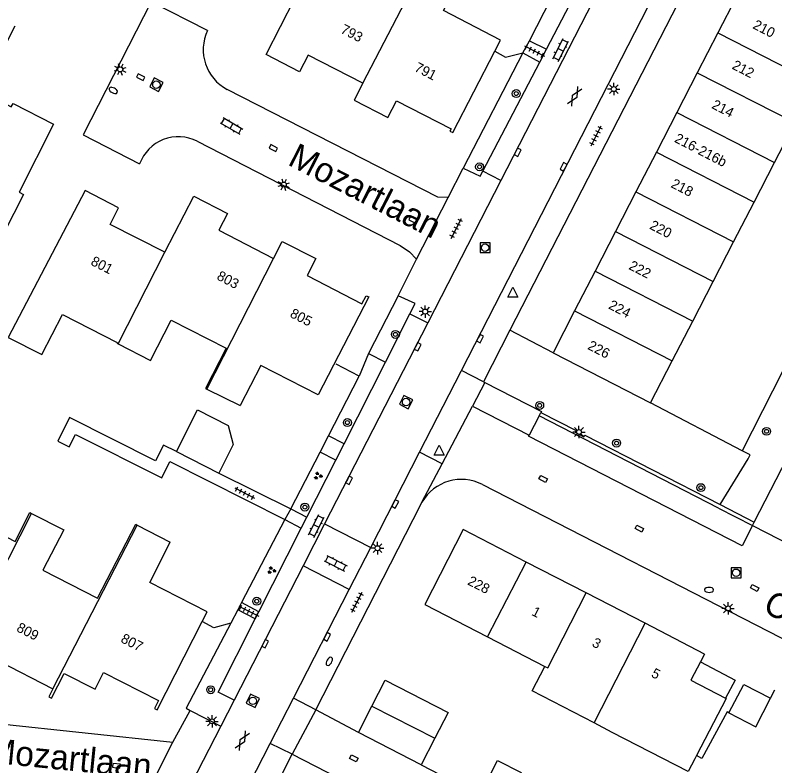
# Model space of a CAD drawing. Extents: x 132999 to 136000, y 398499 to 400501.
# Drawn here: x 133339.2 to 133415.7, y 399074.9 to 399150.5 of the extents above; entities that cross this region are included whole.
import ezdxf

# ---------------------------------------------------------------- set-up
doc = ezdxf.new("R2010")
doc.units = 0
for name, color, linetype in [('gg-afsc-erfafscheiding', 7, 'Continuous'), ('gg-afsc-hekwerk', 7, 'Continuous'), ('gg-afsc-muur', 7, 'Continuous'), ('gg-anno-huisnummerreeks BGT', 7, 'Continuous'), ('gg-anno-openbare ruimte label', 7, 'Continuous'), ('gg-bbg-bijgebouw', 7, 'Continuous'), ('gg-bbg-gedigitaliseerde bebouwing', 7, 'Continuous'), ('gg-bbg-gedigitaliseerde bijgebouw', 7, 'Continuous'), ('gg-bbg-hoofdgebouw', 7, 'Continuous'), ('gg-bbg-luifel en loopbrug', 7, 'Continuous'), ('gg-bbg-tussenscheiding', 7, 'Continuous'), ('gg-knt-verharding', 7, 'Continuous'), ('gg-knt-verharding nz', 7, 'Continuous'), ('gt-grn-groengrens', 7, 'Continuous'), ('gt-grn-weggrens', 7, 'Continuous'), ('gt-symb-boom', 7, 'Continuous'), ('gt-symb-brandkraan', 7, 'Continuous'), ('gt-symb-gesloten verharding', 7, 'Continuous'), ('gt-symb-groenvak', 7, 'Continuous'), ('gt-symb-klinker verharding', 7, 'Continuous'), ('gt-symb-kolk', 7, 'Continuous'), ('gt-symb-kolk center center', 7, 'Continuous'), ('gt-symb-lichtmast', 7, 'Continuous'), ('gt-symb-rioolschacht', 7, 'Continuous'), ('gt-symb-tegel verharding', 7, 'Continuous'), ('gt-symb-waterafsluiter', 7, 'Continuous')]:
    doc.layers.add(name, color=color, linetype=linetype)

# ---------------------------------------------------------------- blocks, each defined once
blk = doc.blocks.new('gt0-KL1')
at = {"layer": 'gt-symb-klinker verharding'}
for p, q in [((-1.15, 0.3), (1.15, 0.3)), ((-1, -0.3), (-1, 0.3)), ((-0.5, 0.3), (-0.5, 0.45)), ((0, -0.3), (0, 0.3)), ((0.5, 0.3), (0.5, 0.45)), ((1, -0.3), (1, 0.3)), ((-1.15, -0.3), (1.15, -0.3)), ((-0.5, -0.45), (-0.5, -0.3)), ((0.5, -0.45), (0.5, -0.3))]:
    blk.add_line(p, q, dxfattribs=at)
blk = doc.blocks.new('gt0-LMAST')
at = {"layer": 'gt-symb-lichtmast'}
for p, q in [((-0.182, 0.173), (-0.447, 0.438)), ((-0.005, 0.246), (-0.005, 0.621)), ((0.172, 0.173), (0.437, 0.438)), ((-0.255, -0.004), (-0.63, -0.004)), ((-0.182, -0.181), (-0.447, -0.446)), ((-0.005, -0.254), (-0.005, -0.629)), ((0.437, -0.446), (0.172, -0.181)), ((0.245, -0.004), (0.62, -0.004))]:
    blk.add_line(p, q, dxfattribs=at)
blk.add_circle((-0.005, -0.004), 0.25, dxfattribs=at)
blk = doc.blocks.new('gt0-KOLK')
at = {"layer": 'gt-symb-kolk'}
blk.add_lwpolyline([(0, 0), (0.375, 0), (0.375, 0.4), (-0.375, 0.4), (-0.375, 0), (0, 0)], dxfattribs=at)
blk = doc.blocks.new('gt0-RS')
at = {"layer": 'gt-symb-rioolschacht'}
blk.add_lwpolyline([(-0.5, -0.5), (0.5, -0.5), (0.5, 0.5), (-0.5, 0.5)], close=True, dxfattribs=at)
blk.add_circle((0, 0), 0.375, dxfattribs=at)
blk = doc.blocks.new('gt0-KOLKCC')
at = {"layer": 'gt-symb-kolk center center'}
blk.add_lwpolyline([(-0.375, 0.2), (0.375, 0.2), (0.375, -0.2), (-0.375, -0.2)], close=True, dxfattribs=at)
blk = doc.blocks.new('gt0-BOOM')
at = {"layer": 'gt-symb-boom'}
for radius in [0.4, 0.2]:
    blk.add_circle((0, 0), radius, dxfattribs=at)
blk = doc.blocks.new('gt0-BR')
at = {"layer": 'gt-symb-brandkraan'}
for centre, radius, start, end in [((-0.244, 0), 0.206, 107.56694, 252.43307), ((0.599, -2.664), 3, 106.89205, 107.56694), ((0, -0.691), 0.938, 73.10799, 106.89205), ((-0.599, -2.664), 3, 72.43309, 73.10799), ((0.244, 0), 0.206, 287.56695, 72.43309), ((0.599, 2.664), 3, 252.43307, 253.10797), ((0, 0.691), 0.938, 253.10797, 286.89206), ((-0.599, 2.664), 3, 286.89206, 287.56695)]:
    blk.add_arc(centre, radius, start, end, dxfattribs=at)
blk = doc.blocks.new('gt0-TEG1')
at = {"layer": 'gt-symb-tegel verharding'}
for p, q in [((-1.125, 0), (1.125, 0)), ((-0.9, -0.25), (-0.9, 0.25)), ((-0.45, -0.25), (-0.45, 0.25)), ((0, -0.25), (0, 0.25)), ((0.45, -0.25), (0.45, 0.25)), ((0.9, -0.25), (0.9, 0.25))]:
    blk.add_line(p, q, dxfattribs=at)
blk = doc.blocks.new('gt0-GRVAK')
at = {"layer": 'gt-symb-groenvak'}
for p, q in [((-0.11, 0.189), (-0.228, 0.24)), ((-0.182, 0.153), (0.088, 0.153)), ((-0.091, 0.211), (-0.156, 0.322)), ((-0.047, 0.214), (-0.047, 0.393)), ((-0.004, 0.211), (0.061, 0.322)), ((0.015, 0.189), (0.133, 0.24)), ((0.262, -0.052), (0.197, 0.059)), ((0.305, -0.049), (0.305, 0.13)), ((0.349, -0.052), (0.414, 0.059)), ((-0.245, -0.228), (-0.363, -0.177)), ((-0.318, -0.264), (-0.047, -0.264)), ((-0.226, -0.206), (-0.291, -0.095)), ((-0.183, -0.203), (-0.183, -0.024)), ((-0.139, -0.206), (-0.074, -0.095)), ((-0.12, -0.228), (-0.002, -0.177)), ((0.243, -0.074), (0.125, -0.023)), ((0.17, -0.11), (0.441, -0.11)), ((0.368, -0.074), (0.486, -0.023))]:
    blk.add_line(p, q, dxfattribs=at)
blk = doc.blocks.new('gt0-GESVH1')
at = {"layer": 'gt-symb-gesloten verharding'}
for p, q in [((-0.992, -0.261), (0.008, 0.239)), ((0.008, -0.261), (-0.992, 0.239)), ((0.008, 0.239), (1.008, -0.261)), ((1.008, 0.239), (0.008, -0.261))]:
    blk.add_line(p, q, dxfattribs=at)
blk = doc.blocks.new('gt0-WAFSL')
at = {"layer": 'gt-symb-waterafsluiter'}
for p, q in [((-0.5, -0.333), (0, 0.667)), ((0, 0.667), (0.5, -0.333)), ((0.5, -0.333), (-0.5, -0.333))]:
    blk.add_line(p, q, dxfattribs=at)

msp = doc.modelspace()

# ---------------------------------------------------------------- linework, layer by layer
at = {"layer": 'gg-afsc-erfafscheiding'}
for p, q in [((133390.983, 399147.896), (133395.983, 399157.684)), ((133390.34, 399146.663), (133390.983, 399147.896)), ((133420.003, 399121.534), (133412.426, 399106.611)), ((133412.426, 399106.611), (133403.2, 399111.43)), ((133359.715, 399104.359), (133366.971, 399100.77)), ((133366.971, 399100.77), (133366.348, 399099.685)), ((133366.348, 399099.685), (133361.98, 399091.31)), ((133361.98, 399091.31), (133361.605, 399090.59)), ((133361.605, 399090.59), (133360.908, 399089.254))]:
    msp.add_line(p, q, dxfattribs=at)
for points in [[(133387.513, 399146.83), (133388.583, 399146.25), (133390.34, 399146.663)], [(133355.429, 399106.516), (133354.123, 399107.172), (133353.33, 399105.595), (133344.671, 399109.948), (133343.475, 399107.567), (133344.636, 399106.983), (133345.27, 399108.244), (133353.949, 399103.881), (133354.767, 399105.507), (133366.348, 399099.685)], [(133360.908, 399089.254), (133359.19, 399088.779), (133358.021, 399089.394)]]:
    msp.add_lwpolyline(points, dxfattribs=at)
at = {"layer": 'gg-afsc-hekwerk'}
for p, q in [((133373.84, 399114.126), (133371.513, 399115.323)), ((133370.742, 399108.102), (133373.84, 399114.126)), ((133369.895, 399106.455), (133370.742, 399108.102)), ((133366.971, 399100.77), (133369.895, 399106.455))]:
    msp.add_line(p, q, dxfattribs=at)
at = {"layer": 'gg-afsc-muur'}
msp.add_line((133380.1, 399074.99), (133385.995, 399071.934), dxfattribs=at)
at = {"layer": 'gg-bbg-bijgebouw'}
for p, q in [((133355.429, 399106.516), (133359.715, 399104.359)), ((133373.77, 399078.23), (133375.132, 399080.893)), ((133380.1, 399074.99), (133373.77, 399078.23)), ((133381.464, 399077.652), (133380.1, 399074.99))]:
    msp.add_line(p, q, dxfattribs=at)
msp.add_lwpolyline([(133375.132, 399080.893), (133376.47, 399083.51), (133382.8, 399080.26), (133381.464, 399077.652)], dxfattribs=at)
at = {"layer": 'gg-bbg-gedigitaliseerde bebouwing'}
for p, q in [((133358.492, 399112.814), (133361.85, 399111.15)), ((133351.473, 399099.126), (133354.81, 399097.4)), ((133380.45, 399091.12), (133386.761, 399087.87)), ((133386.761, 399087.87), (133392.549, 399084.891)), ((133391.269, 399082.423), (133392.549, 399084.891))]:
    msp.add_line(p, q, dxfattribs=at)
for points in [[(133346.23, 399132.8), (133338.48, 399118.01), (133341.87, 399116.29), (133343.96, 399120.33), (133349.47, 399117.51), (133349.44, 399117.45), (133349.58, 399117.37)], [(133349.58, 399117.37), (133352.82, 399115.71), (133354.9, 399119.77), (133360.43, 399116.95), (133358.36, 399112.88), (133358.492, 399112.814)], [(133335.78, 399104.37), (133333.69, 399100.32), (133339.18, 399097.48), (133340.68, 399100.37), (133340.828, 399100.295)], [(133340.828, 399100.295), (133344.08, 399098.65), (133341.98, 399094.58), (133347.49, 399091.75), (133351.33, 399099.2), (133351.473, 399099.126)]]:
    msp.add_lwpolyline(points, dxfattribs=at)
at = {"layer": 'gg-bbg-gedigitaliseerde bijgebouw'}
for points in [[(133355.429, 399106.516), (133357.541, 399110.715), (133360.646, 399109.152), (133361.153, 399107.218), (133359.715, 399104.359)], [(133385.995, 399071.934), (133387.79, 399075.399), (133390.157, 399074.213), (133388.392, 399070.691)]]:
    msp.add_lwpolyline(points, dxfattribs=at)
at = {"layer": 'gg-bbg-hoofdgebouw'}
for p, q in [((133412.025, 399152.678), (133409.964, 399148.678)), ((133409.964, 399148.678), (133407.899, 399144.669)), ((133407.899, 399144.669), (133405.839, 399140.669)), ((133405.839, 399140.669), (133403.778, 399136.668)), ((133415.677, 399135.632), (133417.739, 399139.632)), ((133403.778, 399136.668), (133401.726, 399132.684)), ((133413.615, 399131.632), (133415.677, 399135.632)), ((133401.726, 399132.684), (133399.666, 399128.684)), ((133411.562, 399127.65), (133413.615, 399131.632)), ((133399.666, 399128.684), (133397.605, 399124.683)), ((133409.5, 399123.65), (133411.562, 399127.65)), ((133397.605, 399124.683), (133395.545, 399120.683)), ((133407.438, 399119.651), (133409.5, 399123.65)), ((133395.545, 399120.683), (133393.37, 399116.46)), ((133405.376, 399115.651), (133407.438, 399119.651)), ((133393.37, 399116.46), (133403.2, 399111.43)), ((133403.2, 399111.43), (133405.376, 399115.651)), ((133396.703, 399092.282), (133390.677, 399095.388)), ((133402.638, 399089.224), (133396.703, 399092.282)), ((133408.64, 399086.13), (133402.638, 399089.224)), ((133408.64, 399086.13), (133408.22, 399085.342)), ((133415.287, 399081.683), (133415.722, 399082.532)), ((133397.506, 399079.188), (133391.269, 399082.423)), ((133413.805, 399078.789), (133415.287, 399081.683)), ((133411.094, 399080.207), (133413.805, 399078.789))]:
    msp.add_line(p, q, dxfattribs=at)
for points in [[(133387.513, 399146.83), (133388.09, 399147.94), (133382.32, 399150.94), (133384.43, 399154.99)], [(133374.21, 399143.61), (133368.69, 399146.43), (133367.82, 399144.75), (133364.46, 399146.5), (133367.36, 399152.17)], [(133339.15, 399149.37), (133335.79, 399142.81), (133338.8, 399141.24), (133338.98, 399141.59), (133343.05, 399139.51), (133339.58, 399132.63), (133340.02, 399132.4), (133338.08, 399128.59)], [(133374.21, 399143.61), (133373.35, 399141.92), (133376.72, 399140.18), (133377.6, 399141.84), (133383.1, 399139.04), (133382.98, 399138.79), (133383.26, 399138.65), (133387.513, 399146.83)], [(133354.26, 399126.59), (133348.75, 399129.38), (133349.61, 399131.06), (133346.23, 399132.8)], [(133354.26, 399126.59), (133357.18, 399132.25), (133360.56, 399130.5), (133359.7, 399128.83), (133365.2, 399125.96)], [(133365.2, 399125.96), (133366.09, 399127.68), (133369.47, 399125.95), (133368.61, 399124.24), (133374.12, 399121.4), (133374.53, 399122.22), (133374.8, 399122.09), (133369.71, 399112.22), (133363.93, 399115.19), (133361.85, 399111.15)], [(133390.677, 399095.388), (133384.31, 399098.67), (133380.45, 399091.12)], [(133358.021, 399089.394), (133358.53, 399090.39), (133352.74, 399093.35), (133354.81, 399097.4)], [(133342.98, 399082.63), (133342.57, 399081.83), (133342.85, 399081.68), (133344.12, 399084.18), (133347.24, 399082.58), (133348.1, 399084.28), (133353.62, 399081.45), (133353.21, 399080.65), (133353.48, 399080.52), (133358.021, 399089.394)], [(133333.282, 399085.493), (133336.58, 399083.8), (133337.47, 399085.45), (133342.98, 399082.63)], [(133408.22, 399085.342), (133407.242, 399083.508), (133410.747, 399081.671)], [(133410.747, 399081.671), (133410.808, 399081.639), (133407.807, 399075.906)], [(133411.094, 399080.207), (133410.922, 399080.297), (133408.367, 399075.602), (133407.807, 399075.906)], [(133406.973, 399074.305), (133399.329, 399078.242), (133397.506, 399079.188)]]:
    msp.add_lwpolyline(points, dxfattribs=at)
at = {"layer": 'gg-bbg-luifel en loopbrug'}
for points in [[(133408.22, 399085.342), (133411.7, 399083.487), (133410.747, 399081.671)], [(133411.094, 399080.207), (133412.589, 399083.065), (133415.287, 399081.683)]]:
    msp.add_lwpolyline(points, dxfattribs=at)
at = {"layer": 'gg-bbg-tussenscheiding'}
for p, q in [((133409.964, 399148.678), (133419.805, 399143.64)), ((133407.899, 399144.669), (133417.739, 399139.632)), ((133405.839, 399140.669), (133415.677, 399135.632)), ((133403.778, 399136.668), (133413.615, 399131.632)), ((133401.726, 399132.684), (133411.562, 399127.65)), ((133399.666, 399128.684), (133409.5, 399123.65)), ((133349.58, 399117.37), (133354.26, 399126.59)), ((133358.492, 399112.814), (133365.2, 399125.96)), ((133397.605, 399124.683), (133407.438, 399119.651)), ((133395.545, 399120.683), (133405.376, 399115.651)), ((133333.282, 399085.493), (133340.828, 399100.295)), ((133342.98, 399082.63), (133351.473, 399099.126)), ((133386.761, 399087.87), (133390.677, 399095.388)), ((133397.506, 399079.188), (133402.638, 399089.224)), ((133375.132, 399080.893), (133381.464, 399077.652)), ((133407.807, 399075.906), (133407.643, 399075.591)), ((133407.643, 399075.591), (133406.973, 399074.305))]:
    msp.add_line(p, q, dxfattribs=at)
for points in [[(133374.21, 399143.61), (133378.9, 399152.698), (133378.74, 399152.78)], [(133392.549, 399084.891), (133392.836, 399084.743), (133396.703, 399092.282)]]:
    msp.add_lwpolyline(points, dxfattribs=at)
at = {"layer": 'gg-knt-verharding'}
for p, q in [((133392.717, 399147.046), (133397.773, 399156.72)), ((133390.983, 399147.896), (133392.717, 399147.046)), ((133392.041, 399145.752), (133392.717, 399147.046)), ((133390.34, 399146.663), (133392.041, 399145.752)), ((133386.305, 399134.777), (133392.041, 399145.752)), ((133382.8, 399132.11), (133384.31, 399135.07)), ((133388.109, 399133.806), (133386.305, 399134.777)), ((133388.109, 399133.806), (133380.75, 399119.481)), ((133379.62, 399125.9), (133382.8, 399132.11)), ((133377.77, 399122.22), (133379.62, 399125.9)), ((133413.642, 399099.426), (133425.326, 399122.19)), ((133376.488, 399115.53), (133378.948, 399120.381)), ((133378.948, 399120.381), (133380.75, 399119.481)), ((133380.75, 399119.481), (133379.482, 399117.012)), ((133389.024, 399118.744), (133386.357, 399113.552)), ((133379.482, 399117.012), (133370.353, 399099.244)), ((133372.313, 399107.294), (133376.488, 399115.53)), ((133384.12, 399114.633), (133384.147, 399114.686)), ((133379.923, 399106.45), (133384.12, 399114.633)), ((133386.489, 399113.484), (133385.272, 399111.106)), ((133386.357, 399113.552), (133386.489, 399113.484)), ((133385.272, 399111.106), (133390.968, 399108.174)), ((133391.971, 399110.108), (133390.968, 399108.174)), ((133391.971, 399110.108), (133392.155, 399110.463)), ((133410.03, 399100.835), (133391.971, 399110.108)), ((133372.313, 399107.294), (133370.742, 399108.102)), ((133371.475, 399105.642), (133372.313, 399107.294)), ((133371.475, 399105.642), (133369.895, 399106.455)), ((133375.009, 399096.868), (133379.923, 399106.45)), ((133368.579, 399099.929), (133371.475, 399105.642)), ((133386.265, 399103.198), (133467.213, 399061.676)), ((133369.47, 399080.52), (133380.006, 399101.118)), ((133380.006, 399101.118), (133380.164, 399101.418)), ((133410.199, 399101.194), (133413.642, 399099.426)), ((133366.971, 399100.77), (133368.579, 399099.929)), ((133410.03, 399100.835), (133413.461, 399099.073)), ((133366.348, 399099.685), (133368.002, 399098.792)), ((133368.002, 399098.792), (133368.579, 399099.929)), ((133413.461, 399099.073), (133413.642, 399099.426)), ((133363.737, 399090.381), (133368.002, 399098.792)), ((133370.353, 399099.244), (133368.183, 399095.022)), ((133370.353, 399099.244), (133375.009, 399096.868)), ((133372.838, 399092.635), (133375.009, 399096.868)), ((133368.183, 399095.022), (133361.237, 399081.502)), ((133372.838, 399092.635), (133368.183, 399095.022)), ((133367.219, 399081.68), (133372.838, 399092.635)), ((133363.737, 399090.381), (133361.98, 399091.31)), ((133363.374, 399089.665), (133361.605, 399090.59)), ((133363.374, 399089.665), (133363.737, 399090.381)), ((133361.237, 399081.502), (133359.892, 399078.884)), ((133364.88, 399077.119), (133367.219, 399081.68)), ((133355.08, 399077.25), (133356.82, 399080.43)), ((133356.82, 399080.43), (133359.892, 399078.884)), ((133373.77, 399078.23), (133369.47, 399080.52)), ((133331.759, 399079.741), (133355.08, 399077.25)), ((133359.892, 399078.884), (133352.94, 399065.351)), ((133351.37, 399069.97), (133355.08, 399077.25)), ((133350.565, 399049.209), (133364.88, 399077.119)), ((133352.852, 399048.072), (133367.08, 399076.06))]:
    msp.add_line(p, q, dxfattribs=at)
for points in [[(133384.147, 399114.686), (133413.04, 399171.02), (133414.098, 399172.888), (133415.306, 399174.662), (133416.658, 399176.33), (133416.908, 399176.592)], [(133409.68, 399175.55), (133408.571, 399173.632), (133388.109, 399133.806)], [(133418.718, 399174.859), (133418.529, 399174.66), (133417.452, 399173.341), (133416.474, 399171.946), (133415.601, 399170.483), (133389.024, 399118.744)], [(133358.57, 399148.93), (133352.89, 399151.81), (133346.04, 399138.41), (133351.729, 399135.502)], [(133382.8, 399132.11), (133381.75, 399132.13), (133360.559, 399143.001)], [(133357.52, 399137.77), (133377.97, 399127.27), (133378.92, 399126.64), (133379.62, 399125.9)], [(133384.31, 399135.07), (133386.03, 399134.25), (133386.305, 399134.777)], [(133378.948, 399120.381), (133379.48, 399121.43), (133377.77, 399122.22)], [(133392.155, 399110.463), (133395.686, 399108.645), (133395.595, 399108.467), (133396.487, 399108.01), (133396.575, 399108.189), (133410.199, 399101.194)], [(133361.237, 399081.502), (133359.63, 399082.28), (133363.374, 399089.665)], [(133367.08, 399076.06), (133382.17, 399068.3), (133382.147, 399068.261)]]:
    msp.add_lwpolyline(points, dxfattribs=at)
for centre, radius, start, end in [((133362.614, 399146.989), 4.486, 154.35601, 242.73408), ((133355.625, 399134.082), 4.147, 62.80372, 159.9711), ((133384.142, 399099.129), 4.59, 62.44624, 150.08354)]:
    msp.add_arc(centre, radius, start, end, dxfattribs=at)
at = {"layer": 'gg-knt-verharding nz'}
for p, q in [((133382.201, 399105.282), (133385.272, 399111.106)), ((133380.164, 399101.418), (133382.201, 399105.282)), ((133369.47, 399080.52), (133367.08, 399076.06))]:
    msp.add_line(p, q, dxfattribs=at)
msp.add_lwpolyline([(133413.461, 399099.073), (133412.408, 399097.025), (133390.91, 399108.061), (133390.968, 399108.174)], dxfattribs=at)
at = {"layer": 'gt-grn-groengrens'}
for p, q in [((133390.34, 399146.663), (133384.31, 399135.07)), ((133377.77, 399122.22), (133374.775, 399116.415)), ((133393.37, 399116.46), (133389.024, 399118.744)), ((133374.775, 399116.415), (133373.84, 399114.126)), ((133374.775, 399116.415), (133376.488, 399115.53))]:
    msp.add_line(p, q, dxfattribs=at)
for points in [[(133386.489, 399113.484), (133392.206, 399110.57), (133392.155, 399110.463)], [(133410.199, 399101.194), (133413.01, 399105.774), (133413.228, 399106.192), (133412.426, 399106.611)], [(133360.908, 399089.254), (133356.402, 399080.693), (133356.82, 399080.43)]]:
    msp.add_lwpolyline(points, dxfattribs=at)
at = {"layer": 'gt-grn-weggrens'}
for p, q in [((133386.357, 399113.552), (133384.147, 399114.686)), ((133382.201, 399105.282), (133379.923, 399106.45)), ((133413.461, 399099.073), (133417.461, 399097.021)), ((133369.47, 399080.52), (133367.219, 399081.68)), ((133367.08, 399076.06), (133364.88, 399077.119))]:
    msp.add_line(p, q, dxfattribs=at)

# ---------------------------------------------------------------- block references
at = {"layer": 'gt-symb-boom'}
for p in [(133389.66, 399142.578), (133385.965, 399135.2), (133377.492, 399118.322), (133392.023, 399111.166), (133372.655, 399109.441), (133414.876, 399108.56), (133399.766, 399107.377), (133408.261, 399102.888), (133368.37, 399100.931), (133363.525, 399091.449), (133358.881, 399082.54)]:
    msp.add_blockref('gt0-BOOM', p, dxfattribs=at)
at = {"layer": 'gt-symb-brandkraan'}
for p, rotation in [((133349.071, 399142.893), 152.82026578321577), ((133370.828, 399085.385), 59.331073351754)]:
    msp.add_blockref('gt0-BR', p, dxfattribs=dict(at, rotation=rotation))
msp.add_blockref('gt0-BR', (133409.085, 399092.591), dxfattribs=at)
at = {"layer": 'gt-symb-gesloten verharding', "rotation": 59.99927221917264}
for p in [(133395.544, 399142.297), (133362.057, 399077.407)]:
    msp.add_blockref('gt0-GESVH1', p, dxfattribs=at)
at = {"layer": 'gt-symb-groenvak'}
for p in [(133369.685, 399104.083), (133365.004, 399094.564)]:
    msp.add_blockref('gt0-GRVAK', p, dxfattribs=at)
at = {"layer": 'gt-symb-klinker verharding'}
for p, rotation in [((133394.128, 399146.973), 62.794083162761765), ((133360.987, 399139.321), -30.000727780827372), ((133369.532, 399099.014), 62.794083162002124), ((133371.48, 399095.271), -27.128766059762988)]:
    msp.add_blockref('gt0-KL1', p, dxfattribs=dict(at, rotation=rotation))
at = {"layer": 'gt-symb-kolk'}
for p, rotation in [((133351.745, 399144.05), -27.17973421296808), ((133365.109, 399136.907), -27.17973421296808), ((133389.626, 399136.759), -117.19663261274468), ((133394.614, 399135.106), 62.15337781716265), ((133379.163, 399129.691), -27.17973421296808), ((133385.842, 399117.992), -116.94958083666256), ((133379.917, 399116.986), 62.79408316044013), ((133372.652, 399103.724), -117.59036953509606), ((133377.302, 399101.339), -117.7692126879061), ((133370.44, 399087.958), -117.38497058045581), ((133364.193, 399087.263), -117.17973421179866), ((133349.372, 399074.685), -6.087008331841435)]:
    msp.add_blockref('gt0-KOLK', p, dxfattribs=dict(at, rotation=rotation))
at = {"layer": 'gt-symb-kolk center center'}
for p, rotation in [((133392.372, 399103.771), -27.304892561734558), ((133402.062, 399098.768), -27.225544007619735), ((133413.673, 399092.795), -27.10641251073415), ((133373.301, 399075.628), -27.041422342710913)]:
    msp.add_blockref('gt0-KOLKCC', p, dxfattribs=dict(at, rotation=rotation))
at = {"layer": 'gt-symb-lichtmast'}
for p, rotation in [((133349.765, 399145.01), 152.82026578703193), ((133366.234, 399133.407), 152.82026578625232)]:
    msp.add_blockref('gt0-LMAST', p, dxfattribs=dict(at, rotation=rotation))
for p in [(133399.492, 399143.031), (133380.503, 399120.624), (133395.987, 399108.494), (133375.688, 399096.796), (133411.002, 399090.728), (133359.021, 399079.356)]:
    msp.add_blockref('gt0-LMAST', p, dxfattribs=at)
at = {"layer": 'gt-symb-rioolschacht'}
for p, rotation in [((133353.416, 399143.472), 152.82026578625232), ((133378.565, 399111.51), 62.69221993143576), ((133363.133, 399081.423), 64.33212483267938)]:
    msp.add_blockref('gt0-RS', p, dxfattribs=dict(at, rotation=rotation))
for p in [(133386.527, 399127.054), (133411.81, 399094.318)]:
    msp.add_blockref('gt0-RS', p, dxfattribs=at)
at = {"layer": 'gt-symb-tegel verharding'}
for p, rotation in [((133391.492, 399146.855), -27.12876605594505), ((133397.713, 399138.313), 62.8712339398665), ((133383.622, 399128.992), 62.794083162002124), ((133362.307, 399102.341), -27.64114231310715), ((133373.63, 399091.345), 62.92224859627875), ((133362.716, 399090.446), -26.360058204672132)]:
    msp.add_blockref('gt0-TEG1', p, dxfattribs=dict(at, rotation=rotation))
at = {"layer": 'gt-symb-waterafsluiter'}
for p in [(133389.318, 399122.407), (133381.887, 399106.509)]:
    msp.add_blockref('gt0-WAFSL', p, dxfattribs=at)

# ---------------------------------------------------------------- texts
at = {"layer": 'gg-anno-huisnummerreeks BGT'}
for s, rotation, p in [('210', 332.7, (133413.412, 399149.183)), ('793', 332.9, (133371.889, 399148.728)), ('791', 333, (133379.326, 399144.889)), ('212', 332.7, (133411.317, 399145.117)), ('214', 332.7, (133409.27, 399141.142)), ('216-216b', 332.7, (133405.513, 399137.747)), ('218', 332.7, (133405.17, 399133.181)), ('220', 332.7, (133403.014, 399128.995)), ('801', 333.1, (133346.718, 399125.366)), ('222', 332.7, (133400.921, 399124.933)), ('803', 332.4, (133359.419, 399123.902)), ('224', 332.7, (133398.876, 399120.962)), ('805', 332.7, (133366.789, 399120.117)), ('226', 332.7, (133396.775, 399116.883)), ('228', 332.9, (133384.681, 399093.169)), ('1', 332.7, (133391.136, 399090.089)), ('809', 332.9, (133339.244, 399088.474)), ('807', 332.9, (133349.744, 399087.37)), ('3', 332.7, (133397.212, 399086.958)), ('5', 332.7, (133403.18, 399083.883))]:
    msp.add_text(s, height=1, rotation=rotation, dxfattribs=at).set_placement(p)
at = {"layer": 'gg-anno-openbare ruimte label'}
for s, rotation, p in [('Mozartlaan', 332.9, (133366.532, 399135.449)), ('Chopinstraat', 332.1, (133414.375, 399090.48)), ('Mozartlaan', 354.3, (133336.345, 399075.224))]:
    msp.add_text(s, height=2.5, rotation=rotation, dxfattribs=at).set_placement(p)

doc.saveas('drawing.dxf')
